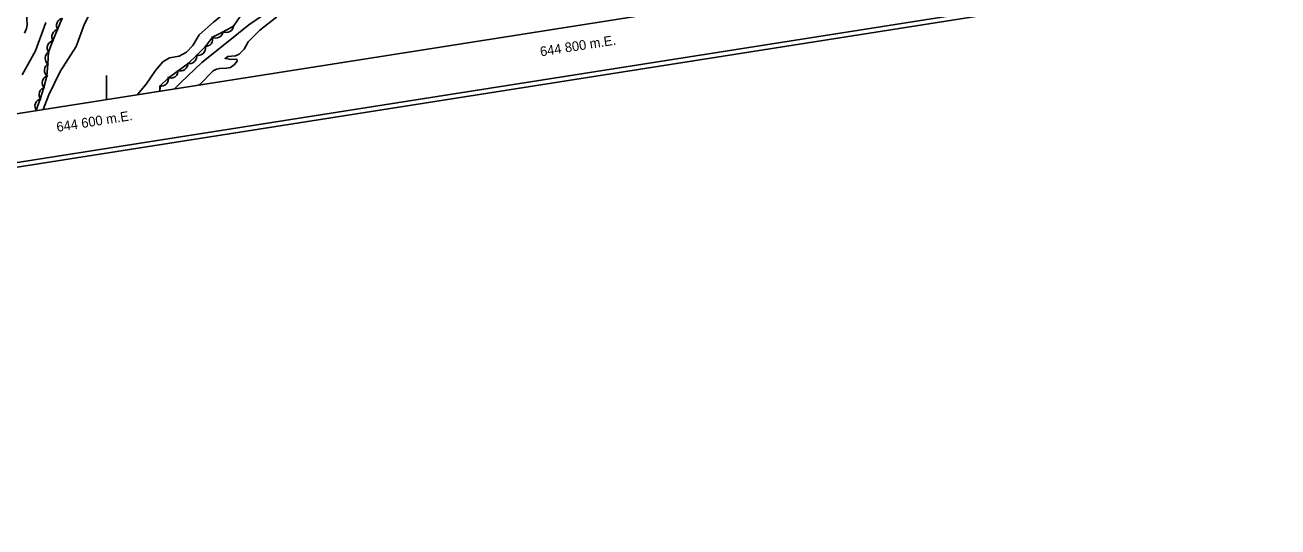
# Model space of a CAD drawing. Extents: x 643342 to 646936, y 5873857 to 5876103.
# Drawn here: x 644566 to 645086, y 5873857 to 5874065 of the extents above; entities that cross this region are included whole.
import ezdxf

# ---------------------------------------------------------------- set-up
doc = ezdxf.new("R2010")
doc.units = 0
for name, color, linetype in [('Niveau 2', 7, 'Continuous'), ('Niveau 22', 7, 'Continuous'), ('Niveau 4', 7, 'Continuous'), ('Niveau 44', 7, 'Continuous'), ('Niveau 60', 7, 'Continuous'), ('Niveau 61', 7, 'Continuous')]:
    doc.layers.add(name, color=color, linetype=linetype)

msp = doc.modelspace()

# ---------------------------------------------------------------- linework, layer by layer
at = {"layer": 'Niveau 2'}
for points in [[(644600.52, 5874087.37), (644596.85, 5874077.62), (644590.97, 5874065.9), (644587.51, 5874056.52), (644580.82, 5874046.15), (644576.13, 5874036.48), (644573.81, 5874030.4)], [(644612.95, 5874036.56), (644616.58, 5874040.86), (644620.47, 5874046.5), (644623.42, 5874050.12), (644626.23, 5874051.78), (644630.29, 5874052.55), (644633.28, 5874054.17), (644635.95, 5874056.88), (644638.47, 5874061.34), (644644.52, 5874066.64), (644648.16, 5874069.67), (644651.53, 5874072.5), (644655.21, 5874076.54)]]:
    msp.add_lwpolyline(points, dxfattribs=at)
at = {"layer": 'Niveau 22'}
for points in [[(644701.59, 5874159.76), (644703.72, 5874156.65), (644704.91, 5874153.69), (644707.34, 5874149.89), (644710.12, 5874144.71), (644711.55, 5874141.65), (644714.77, 5874135.32), (644717.22, 5874131.29), (644722.92, 5874125.06), (644724.31, 5874122.47), (644724.44, 5874119.52), (644723.65, 5874117.57), (644720.35, 5874114.56), (644711.16, 5874107.14), (644702.69, 5874099.55), (644692.48, 5874090.04), (644682.62, 5874082.21), (644671.71, 5874074.05), (644659.19, 5874065.52), (644650.55, 5874058.62), (644639.58, 5874049.87), (644630.72, 5874041.43), (644628.3, 5874038.97)], [(644574.95, 5874066.5), (644570.62, 5874054.68), (644565.06, 5874044.75)]]:
    msp.add_lwpolyline(points, dxfattribs=at)
at = {"layer": 'Niveau 4'}
for points in [[(644580.75, 5874118.71), (644581.28, 5874113.79), (644580.01, 5874107.65), (644579.18, 5874102.03), (644577.47, 5874098.45), (644575.89, 5874094.65), (644575.9, 5874091.7), (644575.8, 5874090.03), (644575.08, 5874088.79), (644574.03, 5874087.16), (644574.12, 5874086.11), (644574.46, 5874084.84), (644574.4, 5874084.12), (644572.38, 5874082.88), (644572.02, 5874081.55), (644572.14, 5874080.03), (644571.4, 5874079.02), (644570.32, 5874076.44), (644568.15, 5874071.17), (644566.99, 5874069.54), (644567, 5874068), (644567.09, 5874065.53), (644566.86, 5874063.97), (644566.08, 5874062.02)], [(644638.39, 5874040.56), (644638.88, 5874040.78), (644644.31, 5874046.45), (644645.67, 5874047.16), (644647.07, 5874047.4), (644649.89, 5874047.53), (644651.52, 5874047.79), (644653.18, 5874049.12), (644654.25, 5874050.51), (644654.19, 5874051.21), (644651.72, 5874051.11), (644649.8, 5874051.54), (644649.32, 5874051.61), (644650.43, 5874052.42), (644651.96, 5874052.55), (644653.6, 5874052.69), (644655.2, 5874053.31), (644657.27, 5874055.38), (644658.91, 5874058.47), (644663.71, 5874063.26), (644670.81, 5874068.84)]]:
    msp.add_lwpolyline(points, dxfattribs=at)
at = {"layer": 'Niveau 44'}
for points in [[(644622.15, 5874038.27), (644622.25, 5874040.12), (644625.84, 5874043.57), (644629.77, 5874046.42), (644633.93, 5874049.49), (644637.48, 5874052.81), (644641.11, 5874056.51), (644644.02, 5874060.39), (644648.54, 5874062.66), (644652.82, 5874064.97), (644655.88, 5874069.39)], [(644581.67, 5874068.29), (644579.68, 5874063.54), (644577.81, 5874059.07), (644576.02, 5874054.18), (644575.7, 5874049.34), (644575.27, 5874044.27), (644574.07, 5874039.57), (644572.51, 5874034.7), (644570.87, 5874030.13)]]:
    msp.add_lwpolyline(points, dxfattribs=at)
for centre, start, end in [((644582.3, 5874065.24), 97.287, 217.2649), ((644582.3, 5874065.24), 97.287, 217.2649), ((644582.3, 5874065.24), 97.287, 217.2649), ((644649.84, 5874065.37), 238.3708, 358.3487), ((644649.84, 5874065.37), 238.3708, 358.3487), ((644649.84, 5874065.37), 238.3708, 358.3487), ((644578.44, 5874056.01), 97.287, 217.2649), ((644578.44, 5874056.01), 97.287, 217.2649), ((644578.44, 5874056.01), 97.287, 217.2649), ((644580.37, 5874060.62), 97.287, 217.2649), ((644580.37, 5874060.62), 97.287, 217.2649), ((644580.37, 5874060.62), 97.287, 217.2649), ((644641.15, 5874059.51), 263.1069, 23.0848), ((644641.15, 5874059.51), 263.1069, 23.0848), ((644641.15, 5874059.51), 263.1069, 23.0848), ((644645.44, 5874062.99), 238.3708, 358.3487), ((644645.44, 5874062.99), 238.3708, 358.3487), ((644645.44, 5874062.99), 238.3708, 358.3487), ((644577.62, 5874051.65), 116.2344, 236.2123), ((644577.62, 5874051.65), 116.2344, 236.2123), ((644577.62, 5874051.65), 116.2344, 236.2123), ((644638.15, 5874055.85), 253.0888, 13.0667), ((644638.15, 5874055.85), 253.0888, 13.0667), ((644638.15, 5874055.85), 253.0888, 13.0667), ((644577.32, 5874046.67), 116.82, 236.798), ((644577.32, 5874046.67), 116.82, 236.798), ((644577.32, 5874046.67), 116.82, 236.798), ((644630.82, 5874049.36), 245.8925, 5.8704), ((644630.82, 5874049.36), 245.8925, 5.8704), ((644630.82, 5874049.36), 245.8925, 5.8704), ((644634.5, 5874052.44), 253.0888, 13.0667), ((644634.5, 5874052.44), 253.0888, 13.0667), ((644634.5, 5874052.44), 253.0888, 13.0667), ((644576.38, 5874041.49), 105.7787, 225.7567), ((644576.38, 5874041.49), 105.7787, 225.7567), ((644576.38, 5874041.49), 105.7787, 225.7567), ((644622.74, 5874043.02), 257.2826, 17.2606), ((644622.74, 5874043.02), 257.2826, 17.2606), ((644622.74, 5874043.02), 257.2826, 17.2606), ((644626.77, 5874046.43), 245.8925, 5.8704), ((644626.77, 5874046.43), 245.8925, 5.8704), ((644626.77, 5874046.43), 245.8925, 5.8704), ((644575.04, 5874036.52), 100.2499, 220.2279), ((644575.04, 5874036.52), 100.2499, 220.2279), ((644575.04, 5874036.52), 100.2499, 220.2279), ((644619.35, 5874039.35), 332.9879, 17.2606), ((644619.35, 5874039.35), 332.9879, 17.2606), ((644619.35, 5874039.35), 332.9879, 17.2606), ((644573.35, 5874031.82), 100.2499, 218.3251), ((644573.35, 5874031.82), 100.2499, 218.3251), ((644573.35, 5874031.82), 100.2499, 218.3251)]:
    msp.add_arc(centre, 3, start, end, dxfattribs=at)
at = {"layer": 'Niveau 60'}
msp.add_line((644600, 5874034.52), (644600, 5874044.52), dxfattribs=at)
for points in [[(643342.09, 5875579.85), (646664.86, 5876102.57), (646935.9, 5874379.74), (643613.15, 5873856.99), (643342.1, 5875579.83)], [(643342.09, 5875579.85), (646664.86, 5876102.57), (646935.9, 5874379.74), (643613.15, 5873856.99), (643342.1, 5875579.83)], [(643342.09, 5875579.85), (646664.86, 5876102.57), (646935.9, 5874379.74), (643613.15, 5873856.99), (643342.1, 5875579.83)], [(643344.38, 5875578.18), (646663.19, 5876100.29), (646933.6, 5874381.38), (643614.81, 5873859.28), (643344.38, 5875578.18)], [(643344.38, 5875578.18), (646663.19, 5876100.29), (646933.6, 5874381.38), (643614.81, 5873859.28), (643344.38, 5875578.18)], [(643344.38, 5875578.18), (646663.19, 5876100.29), (646933.6, 5874381.38), (643614.81, 5873859.28), (643344.38, 5875578.18)]]:
    msp.add_lwpolyline(points, dxfattribs=at)
msp.add_lwpolyline([(643367.26, 5875561.52), (646133.22, 5875996.67), (646397.42, 5874317.29), (643631.46, 5873882.15)], close=True, dxfattribs=at)

# ---------------------------------------------------------------- texts
at = {"layer": 'Niveau 61'}
for s, p in [('644 800 m.E.', (644780.37, 5874052.4)), ('644 600 m.E.', (644579.63, 5874021.05))]:
    msp.add_text(s, height=4, rotation=8.9404, dxfattribs=at).set_placement(p)

doc.saveas('drawing.dxf')
